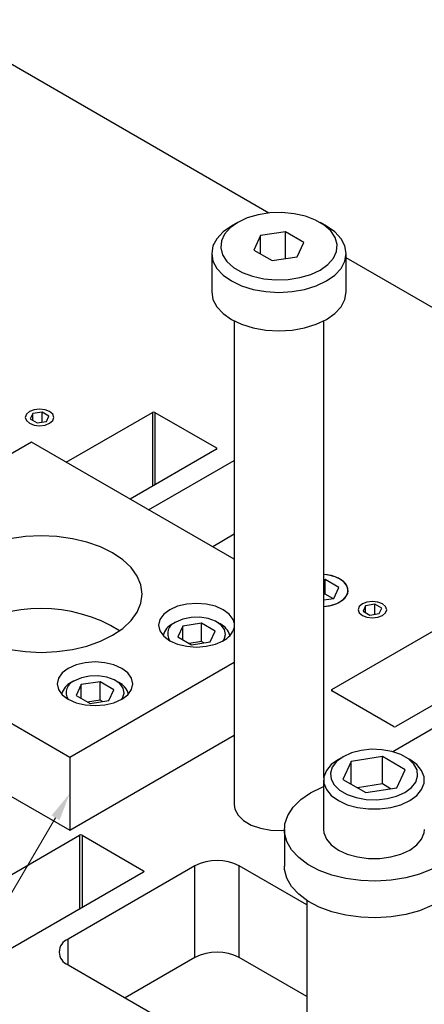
# Model space of a CAD drawing. Header units: inches. Extents: x 1802 to 2468, y -208 to -72.
# Tile 540 of 595: x 2316.74 to 2319, y -98.3 to -92.81. Entities that reach past the tile are written whole.
import ezdxf

# ---------------------------------------------------------------- set-up
doc = ezdxf.new("R2010")
doc.units = ezdxf.units.IN
doc.header["$LTSCALE"] = 0.5
doc.header["$MEASUREMENT"] = 0
for name, color, linetype in [('SID-M-S', 105, 'Continuous'), ('ST1-M-S', 193, 'Continuous'), ('ST2-M-S', 193, 'Continuous'), ('SVE-M-S', 8, 'Continuous')]:
    doc.layers.add(name, color=color, linetype=linetype)

msp = doc.modelspace()

# ---------------------------------------------------------------- linework, layer by layer
at = {"layer": 'SID-M-S', "linetype": 'Continuous', "lineweight": 0}
msp.add_line((2316.93981, -97.25537), (2313.36437, -103.35456), dxfattribs=at)
msp.add_solid([(2316.91738, -97.24222), (2317.0187, -97.12079), (2316.91738, -97.24222), (2316.96224, -97.26852)], dxfattribs=at)
at = {"layer": 'ST1-M-S', "linetype": 'Continuous', "lineweight": 25}
for p, q in [((2318.12956, -93.88417), (2316.26233, -92.80624)), ((2322.5834, -96.45532), (2318.56043, -94.13291)), ((2316.77732, -95.00611), (2316.77126, -95.02368)), ((2316.79455, -94.99122), (2316.77732, -95.00611)), ((2316.82034, -94.98128), (2316.79455, -94.99122)), ((2316.85076, -94.97778), (2316.82034, -94.98128)), ((2316.88119, -94.98128), (2316.85076, -94.97778)), ((2316.90698, -94.99122), (2316.88119, -94.98128)), ((2316.92421, -95.00611), (2316.90698, -94.99122)), ((2316.93026, -95.02368), (2316.92421, -95.00611)), ((2316.99931, -95.27265), (2317.48009, -94.9951)), ((2317.48009, -94.9951), (2317.48009, -95.40739)), ((2317.49423, -94.9951), (2317.83718, -95.19308)), ((2317.49423, -94.9951), (2317.49423, -95.39922)), ((2316.77126, -95.02368), (2316.77732, -95.04124)), ((2316.77732, -95.04124), (2316.79455, -95.05613)), ((2316.79455, -95.05613), (2316.82034, -95.06608)), ((2316.82034, -95.06608), (2316.85076, -95.06957)), ((2316.85076, -95.06957), (2316.88119, -95.06608)), ((2316.88119, -95.06608), (2316.90698, -95.05613)), ((2316.90698, -95.05613), (2316.92421, -95.04124)), ((2316.92421, -95.04124), (2316.93026, -95.02368)), ((2317.83718, -95.20125), (2317.3564, -95.47879)), ((2317.83718, -95.19308), (2317.83718, -95.20125)), ((2317.45893, -95.53798), (2317.93543, -95.26291)), ((2317.93543, -95.67519), (2317.81602, -95.74412)), ((2318.45568, -95.90093), (2318.43543, -95.89861)), ((2318.49837, -95.91168), (2318.45568, -95.90093)), ((2318.53367, -95.92922), (2318.49837, -95.91168)), ((2318.55845, -95.95199), (2318.53367, -95.92922)), ((2318.5705, -95.97796), (2318.55845, -95.95199)), ((2318.56876, -96.00483), (2318.5705, -95.97796)), ((2318.52572, -96.05184), (2318.55338, -96.03021)), ((2318.55338, -96.03021), (2318.56876, -96.00483)), ((2318.6765, -96.05281), (2318.6507, -96.06276)), ((2318.70692, -96.04932), (2318.6765, -96.05281)), ((2318.73734, -96.05281), (2318.70692, -96.04932)), ((2318.76313, -96.06276), (2318.73734, -96.05281)), ((2318.48064, -96.54015), (2319.30089, -96.06664)), ((2318.63347, -96.07765), (2318.62742, -96.09521)), ((2318.62742, -96.09521), (2318.63347, -96.11278)), ((2318.6507, -96.06276), (2318.63347, -96.07765)), ((2318.78037, -96.07765), (2318.76313, -96.06276)), ((2318.78642, -96.09521), (2318.78037, -96.07765)), ((2318.78037, -96.11278), (2318.78642, -96.09521)), ((2318.63347, -96.11278), (2318.6507, -96.12766)), ((2318.6507, -96.12766), (2318.6765, -96.13761)), ((2318.6765, -96.13761), (2318.70692, -96.14111)), ((2318.70692, -96.14111), (2318.73734, -96.13761)), ((2318.73734, -96.13761), (2318.76313, -96.12766)), ((2318.76313, -96.12766), (2318.78037, -96.11278)), ((2319.65798, -96.27278), (2318.83773, -96.7463)), ((2318.48064, -96.54015), (2318.48064, -96.54832)), ((2318.82359, -96.7463), (2318.48064, -96.54832)), ((2319.48474, -96.50342), (2318.82017, -96.88707)), ((2316.25326, -97.826), (2317.0735, -97.35248)), ((2317.0735, -97.35248), (2317.0735, -97.76477)), ((2317.08764, -97.35248), (2317.43059, -97.55046)), ((2317.08764, -97.35248), (2317.08764, -97.7566)), ((2317.71697, -97.52393), (2317.00986, -97.93213)), ((2317.71697, -98.03426), (2317.71697, -97.52393)), ((2318.34076, -97.74116), (2317.96446, -97.52393)), ((2317.96446, -98.03426), (2317.96446, -97.52393)), ((2317.43059, -97.55862), (2316.61035, -98.03214)), ((2317.43059, -97.55046), (2317.43059, -97.55862)), ((2317.00986, -98.075), (2317.00986, -97.93213)), ((2317.00986, -98.075), (2318.2473, -98.78936)), ((2317.71697, -98.03426), (2317.32813, -98.25874)), ((2318.34076, -98.2515), (2317.96446, -98.03426))]:
    msp.add_line(p, q, dxfattribs=at)
for centre, radius, start, end in [((2317.48716, -95.00875), 0.01537, 62.60967, 117.39033), ((2317.83563, -95.19716), 0.00437, 290.78342, 69.21658), ((2318.42107, -95.85531), 0.22265, 273.69662, 298.03511), ((2318.48219, -96.54424), 0.00437, 110.78342, 249.21658), ((2318.83066, -96.73265), 0.01537, 242.60967, 297.39033), ((2317.08057, -97.36613), 0.01537, 62.60967, 117.39033), ((2317.84071, -97.76275), 0.26898, 62.60967, 117.39033), ((2317.42904, -97.55454), 0.00437, 290.78342, 69.21658), ((2317.03697, -98.00357), 0.07641, 110.78342, 249.21658), ((2317.84071, -98.27309), 0.26898, 62.60967, 117.39033)]:
    msp.add_arc(centre, radius, start, end, dxfattribs=at)
at = {"layer": 'ST2-M-S', "linetype": 'Continuous', "lineweight": 25}
for p, q in [((2316.80657, -95.16138), (2315.39236, -95.97779)), ((2317.93543, -95.81306), (2316.80657, -95.16138)), ((2316.77161, -95.68768), (2316.68578, -95.69957)), ((2316.8596, -95.68368), (2316.77161, -95.68768)), ((2316.9476, -95.68768), (2316.8596, -95.68368)), ((2317.03342, -95.69957), (2316.9476, -95.68768)), ((2317.11497, -95.71907), (2317.03342, -95.69957)), ((2317.19023, -95.7457), (2317.11497, -95.71907)), ((2317.25735, -95.77879), (2317.19023, -95.7457)), ((2317.31467, -95.81753), (2317.25735, -95.77879)), ((2317.36079, -95.86098), (2317.31467, -95.81753)), ((2317.39457, -95.90806), (2317.36079, -95.86098)), ((2317.41518, -95.9576), (2317.39457, -95.90806)), ((2315.39236, -95.97779), (2317.0187, -96.91666)), ((2317.4221, -96.0084), (2317.41518, -95.9576)), ((2317.41518, -96.0592), (2317.4221, -96.0084)), ((2317.36079, -96.15582), (2317.39457, -96.10875)), ((2317.39457, -96.10875), (2317.41518, -96.0592)), ((2317.57661, -96.09576), (2317.54308, -96.12099)), ((2317.62031, -96.0764), (2317.57661, -96.09576)), ((2317.6712, -96.06423), (2317.62031, -96.0764)), ((2317.72581, -96.06008), (2317.6712, -96.06423)), ((2317.78042, -96.06423), (2317.72581, -96.06008)), ((2317.83131, -96.0764), (2317.78042, -96.06423)), ((2317.87501, -96.09576), (2317.83131, -96.0764)), ((2317.90854, -96.12099), (2317.87501, -96.09576)), ((2317.31467, -96.19927), (2317.36079, -96.15582)), ((2317.522, -96.15036), (2317.51481, -96.18189)), ((2317.54308, -96.12099), (2317.522, -96.15036)), ((2317.92962, -96.15036), (2317.90854, -96.12099)), ((2317.93543, -96.16798), (2317.92962, -96.15036)), ((2317.25735, -96.23802), (2317.31467, -96.19927)), ((2317.51481, -96.18189), (2317.522, -96.21342)), ((2317.522, -96.21342), (2317.54308, -96.24279)), ((2317.11497, -96.29773), (2317.19023, -96.27111)), ((2317.19023, -96.27111), (2317.25735, -96.23802)), ((2317.54308, -96.24279), (2317.57661, -96.26802)), ((2317.57661, -96.26802), (2317.62031, -96.28738)), ((2317.83131, -96.28738), (2317.87501, -96.26802)), ((2317.87501, -96.26802), (2317.87501, -96.26802)), ((2316.68578, -96.31723), (2316.77161, -96.32913)), ((2316.77161, -96.32913), (2316.8596, -96.33313)), ((2316.8596, -96.33313), (2316.9476, -96.32913)), ((2316.9476, -96.32913), (2317.03342, -96.31723)), ((2317.03342, -96.31723), (2317.11497, -96.29773)), ((2317.62031, -96.28738), (2317.6712, -96.29955)), ((2317.6712, -96.29955), (2317.72581, -96.3037)), ((2317.72581, -96.3037), (2317.78042, -96.29955)), ((2317.78042, -96.29955), (2317.83131, -96.28738)), ((2315.39236, -96.38606), (2317.0187, -97.32493)), ((2317.01092, -96.42232), (2316.97739, -96.44755)), ((2317.05462, -96.40296), (2317.01092, -96.42232)), ((2317.0187, -96.91666), (2317.93543, -96.38744)), ((2317.10551, -96.3908), (2317.05462, -96.40296)), ((2317.16012, -96.38664), (2317.10551, -96.3908)), ((2317.21473, -96.3908), (2317.16012, -96.38664)), ((2317.26562, -96.40296), (2317.21473, -96.3908)), ((2317.30932, -96.42232), (2317.26562, -96.40296)), ((2317.34285, -96.44755), (2317.30932, -96.42232)), ((2316.95631, -96.47693), (2316.94912, -96.50845)), ((2316.97739, -96.44755), (2316.95631, -96.47693)), ((2317.36393, -96.47693), (2317.34285, -96.44755)), ((2317.37112, -96.50845), (2317.36393, -96.47693)), ((2316.94912, -96.50845), (2316.95631, -96.53998)), ((2316.95631, -96.53998), (2316.97739, -96.56936)), ((2317.34285, -96.56936), (2317.36393, -96.53998)), ((2317.36393, -96.53998), (2317.37112, -96.50845)), ((2316.97739, -96.56936), (2317.01092, -96.59458)), ((2317.01092, -96.59458), (2317.05462, -96.61394)), ((2317.26562, -96.61394), (2317.30932, -96.59458)), ((2317.30932, -96.59458), (2317.34285, -96.56936)), ((2317.05462, -96.61394), (2317.10551, -96.62611)), ((2317.10551, -96.62611), (2317.16012, -96.63026)), ((2317.16012, -96.63026), (2317.21473, -96.62611)), ((2317.21473, -96.62611), (2317.26562, -96.61394)), ((2317.0187, -97.32493), (2317.93543, -96.79571)), ((2317.0187, -96.91666), (2317.0187, -97.32493)), ((2318.34076, -97.71547), (2318.34076, -99.93743))]:
    msp.add_line(p, q, dxfattribs=at)
for centre, radius, start, end in [((2316.8596, -96.9221), 0.83357, 58.34573, 121.65427), ((2317.82741, -96.16682), 0.11184, 295.18797, 344.9795)]:
    msp.add_arc(centre, radius, start, end, dxfattribs=at)
at = {"layer": 'SVE-M-S', "linetype": 'Continuous', "lineweight": 25}
for p, q in [((2318.00842, -93.91164), (2317.95562, -93.93633)), ((2318.06896, -93.89384), (2318.00842, -93.91164)), ((2318.13459, -93.88369), (2318.06896, -93.89384)), ((2318.20244, -93.88163), (2318.13459, -93.88369)), ((2318.26954, -93.88777), (2318.20244, -93.88163)), ((2318.33297, -93.90182), (2318.26954, -93.88777)), ((2318.38996, -93.92319), (2318.33297, -93.90182)), ((2317.92026, -93.95674), (2317.87363, -93.98955)), ((2317.91286, -93.96681), (2317.88201, -94.00176)), ((2317.95562, -93.93633), (2317.91286, -93.96681)), ((2317.95558, -93.93635), (2317.92022, -93.95677)), ((2318.438, -93.95092), (2318.38996, -93.92319)), ((2318.45064, -93.95677), (2318.41527, -93.93635)), ((2318.475, -93.98382), (2318.438, -93.95092)), ((2318.49723, -93.98955), (2318.45064, -93.95677)), ((2317.87363, -93.98955), (2317.83897, -94.02698)), ((2317.88201, -94.00176), (2317.86443, -94.03964)), ((2318.08337, -94.01007), (2318.04601, -94.09056)), ((2318.22279, -93.98851), (2318.08337, -94.01007)), ((2318.08337, -94.11213), (2318.08337, -94.01007)), ((2318.32485, -94.04743), (2318.22279, -93.98851)), ((2318.22279, -94.13792), (2318.22279, -93.98851)), ((2318.49935, -94.02043), (2318.475, -93.98382)), ((2318.53188, -94.02698), (2318.49723, -93.98955)), ((2318.50998, -94.05917), (2318.49935, -94.02043)), ((2317.81763, -94.06759), (2317.81043, -94.10982)), ((2317.83897, -94.02698), (2317.81763, -94.06759)), ((2317.86443, -94.03964), (2317.86087, -94.07881)), ((2317.86087, -94.07881), (2317.8715, -94.11755)), ((2318.28749, -94.12791), (2318.32485, -94.04743)), ((2318.50643, -94.09834), (2318.50998, -94.05917)), ((2318.55322, -94.06759), (2318.53188, -94.02698)), ((2318.56043, -94.10982), (2318.55322, -94.06759)), ((2317.81043, -94.10982), (2317.81043, -94.32416)), ((2317.81043, -94.10982), (2317.81763, -94.15205)), ((2317.8715, -94.11755), (2317.89585, -94.15417)), ((2318.04601, -94.09056), (2318.14807, -94.14948)), ((2318.14807, -94.14948), (2318.28749, -94.12791)), ((2318.48884, -94.13623), (2318.50643, -94.09834)), ((2318.55322, -94.15205), (2318.56043, -94.10982)), ((2318.56043, -94.32416), (2318.56043, -94.10982)), ((2317.81763, -94.15205), (2317.83897, -94.19267)), ((2317.89585, -94.15417), (2317.93286, -94.18707)), ((2317.93286, -94.18707), (2317.9809, -94.2148)), ((2318.41524, -94.20166), (2318.458, -94.17118)), ((2318.458, -94.17118), (2318.48884, -94.13623)), ((2318.53188, -94.19267), (2318.55322, -94.15205)), ((2317.83897, -94.19267), (2317.87363, -94.23009)), ((2317.87363, -94.23009), (2317.92026, -94.2629)), ((2317.9809, -94.2148), (2318.03788, -94.23616)), ((2318.03788, -94.23616), (2318.10131, -94.25022)), ((2318.23627, -94.2543), (2318.3019, -94.24415)), ((2318.3019, -94.24415), (2318.36244, -94.22634)), ((2318.36244, -94.22634), (2318.41524, -94.20166)), ((2318.45059, -94.2629), (2318.49723, -94.23009)), ((2318.49723, -94.23009), (2318.53188, -94.19267)), ((2317.92026, -94.2629), (2317.97709, -94.28982)), ((2317.97709, -94.28982), (2318.04192, -94.30983)), ((2318.10131, -94.25022), (2318.16842, -94.25636)), ((2318.16842, -94.25636), (2318.23627, -94.2543)), ((2318.32893, -94.30983), (2318.39377, -94.28982)), ((2318.39377, -94.28982), (2318.45059, -94.2629)), ((2317.81043, -94.32416), (2317.81763, -94.3664)), ((2318.04192, -94.30983), (2318.11227, -94.32214)), ((2318.11227, -94.32214), (2318.18543, -94.3263)), ((2318.18543, -94.3263), (2318.25859, -94.32214)), ((2318.25859, -94.32214), (2318.32893, -94.30983)), ((2318.55322, -94.3664), (2318.56043, -94.32416)), ((2317.81763, -94.3664), (2317.83897, -94.40701)), ((2317.83897, -94.40701), (2317.87363, -94.44443)), ((2318.49723, -94.44443), (2318.53188, -94.40701)), ((2318.53188, -94.40701), (2318.55322, -94.3664)), ((2317.87363, -94.44443), (2317.92026, -94.47724)), ((2318.45059, -94.47724), (2318.49723, -94.44443)), ((2317.92026, -94.47724), (2317.97709, -94.50416)), ((2317.93543, -94.48552), (2317.93543, -97.18206)), ((2317.97709, -94.50416), (2318.04192, -94.52417)), ((2318.32893, -94.52417), (2318.39377, -94.50416)), ((2318.39377, -94.50416), (2318.45059, -94.47724)), ((2318.43543, -97.03172), (2318.43543, -94.48552)), ((2318.04192, -94.52417), (2318.11227, -94.53649)), ((2318.11227, -94.53649), (2318.18543, -94.54065)), ((2318.18543, -94.54065), (2318.25859, -94.53649)), ((2318.25859, -94.53649), (2318.32893, -94.52417)), ((2316.77732, -95.00611), (2316.77126, -95.02368)), ((2316.79455, -94.99122), (2316.77732, -95.00611)), ((2316.82034, -94.98128), (2316.79455, -94.99122)), ((2316.81251, -95.00159), (2316.79851, -95.03176)), ((2316.86477, -94.99351), (2316.81251, -95.00159)), ((2316.81251, -95.03984), (2316.81251, -95.00159)), ((2316.85076, -94.97778), (2316.82034, -94.98128)), ((2316.88119, -94.98128), (2316.85076, -94.97778)), ((2316.90302, -95.01559), (2316.86477, -94.99351)), ((2316.86477, -95.04951), (2316.86477, -94.99351)), ((2316.90698, -94.99122), (2316.88119, -94.98128)), ((2316.92421, -95.00611), (2316.90698, -94.99122)), ((2316.93026, -95.02368), (2316.92421, -95.00611)), ((2316.77126, -95.02368), (2316.77732, -95.04124)), ((2316.77732, -95.04124), (2316.79455, -95.05613)), ((2316.79455, -95.05613), (2316.82034, -95.06608)), ((2316.79851, -95.03176), (2316.83676, -95.05384)), ((2316.82034, -95.06608), (2316.85076, -95.06957)), ((2316.83676, -95.05384), (2316.88902, -95.04576)), ((2316.85076, -95.06957), (2316.88119, -95.06608)), ((2316.88119, -95.06608), (2316.90698, -95.05613)), ((2316.88902, -95.04576), (2316.90302, -95.01559)), ((2316.90698, -95.05613), (2316.92421, -95.04124)), ((2316.92421, -95.04124), (2316.93026, -95.02368)), ((2318.47772, -95.90538), (2318.43543, -95.89861)), ((2318.44326, -95.9277), (2318.43543, -95.92891)), ((2318.5198, -95.97188), (2318.44326, -95.9277)), ((2318.44326, -96.00806), (2318.44326, -95.9277)), ((2318.51716, -95.91969), (2318.47772, -95.90538)), ((2318.54754, -95.94007), (2318.51716, -95.91969)), ((2318.56616, -95.96471), (2318.54754, -95.94007)), ((2318.49178, -96.03225), (2318.5198, -95.97188)), ((2318.56272, -96.01785), (2318.57138, -95.99143)), ((2318.57138, -95.99143), (2318.56616, -95.96471)), ((2318.44326, -96.00806), (2318.43543, -96.00927)), ((2318.43543, -96.04097), (2318.49178, -96.03225)), ((2318.48655, -96.03306), (2318.44326, -96.00806)), ((2318.50802, -96.06063), (2318.54096, -96.04162)), ((2318.54096, -96.04162), (2318.56272, -96.01785)), ((2318.6765, -96.05281), (2318.6507, -96.06276)), ((2318.70692, -96.04932), (2318.6765, -96.05281)), ((2318.73734, -96.05281), (2318.70692, -96.04932)), ((2318.76313, -96.06276), (2318.73734, -96.05281)), ((2318.43543, -96.0775), (2318.46684, -96.0732)), ((2318.46684, -96.0732), (2318.50802, -96.06063)), ((2318.63347, -96.07765), (2318.62742, -96.09521)), ((2318.62742, -96.09521), (2318.63347, -96.11278)), ((2318.6507, -96.06276), (2318.63347, -96.07765)), ((2318.66867, -96.07313), (2318.65466, -96.1033)), ((2318.65466, -96.1033), (2318.69292, -96.12538)), ((2318.72092, -96.06505), (2318.66867, -96.07313)), ((2318.66867, -96.11138), (2318.66867, -96.07313)), ((2318.75917, -96.08713), (2318.72092, -96.06505)), ((2318.72092, -96.12105), (2318.72092, -96.06505)), ((2318.74517, -96.1173), (2318.75917, -96.08713)), ((2318.78037, -96.07765), (2318.76313, -96.06276)), ((2318.78642, -96.09521), (2318.78037, -96.07765)), ((2318.78037, -96.11278), (2318.78642, -96.09521)), ((2317.61088, -96.16456), (2317.5932, -96.17477)), ((2317.64988, -96.14794), (2317.6109, -96.16455)), ((2317.6956, -96.13871), (2317.64988, -96.14794)), ((2317.744, -96.13766), (2317.6956, -96.13871)), ((2317.79079, -96.1449), (2317.744, -96.13766)), ((2317.83181, -96.15978), (2317.79079, -96.1449)), ((2317.8634, -96.18097), (2317.83181, -96.15978)), ((2317.85841, -96.17477), (2317.84073, -96.16456)), ((2318.63347, -96.11278), (2318.6507, -96.12766)), ((2318.6507, -96.12766), (2318.6765, -96.13761)), ((2318.6765, -96.13761), (2318.70692, -96.14111)), ((2318.69292, -96.12538), (2318.74517, -96.1173)), ((2318.70692, -96.14111), (2318.73734, -96.13761)), ((2318.73734, -96.13761), (2318.76313, -96.12766)), ((2318.76313, -96.12766), (2318.78037, -96.11278)), ((2317.64926, -96.18669), (2317.62124, -96.24706)), ((2317.75383, -96.17052), (2317.64926, -96.18669)), ((2317.64926, -96.26323), (2317.64926, -96.18669)), ((2317.83037, -96.21471), (2317.75383, -96.17052)), ((2317.75383, -96.27259), (2317.75383, -96.17052)), ((2317.80235, -96.27507), (2317.83037, -96.21471)), ((2317.88277, -96.2066), (2317.8634, -96.18097)), ((2317.88819, -96.23439), (2317.88277, -96.2066)), ((2317.62124, -96.24706), (2317.69779, -96.29125)), ((2317.75383, -96.27259), (2317.68414, -96.28337)), ((2317.69779, -96.29125), (2317.80235, -96.27507)), ((2317.76748, -96.28047), (2317.75383, -96.27259)), ((2317.87505, -96.268), (2317.87919, -96.26187)), ((2317.87919, -96.26187), (2317.88819, -96.23439)), ((2317.0452, -96.49112), (2317.02752, -96.50133)), ((2317.08419, -96.47451), (2317.04522, -96.49111)), ((2317.12991, -96.46527), (2317.08419, -96.47451)), ((2317.17832, -96.46423), (2317.12991, -96.46527)), ((2317.22511, -96.47146), (2317.17832, -96.46423)), ((2317.26612, -96.48634), (2317.22511, -96.47146)), ((2317.29772, -96.50754), (2317.26612, -96.48634)), ((2317.29273, -96.50133), (2317.27505, -96.49112)), ((2317.08358, -96.51326), (2317.05556, -96.57362)), ((2317.18814, -96.49708), (2317.08358, -96.51326)), ((2317.08358, -96.58979), (2317.08358, -96.51326)), ((2317.26469, -96.54127), (2317.18814, -96.49708)), ((2317.18814, -96.59915), (2317.18814, -96.49708)), ((2317.23667, -96.60163), (2317.26469, -96.54127)), ((2317.31709, -96.53317), (2317.29772, -96.50754)), ((2317.32251, -96.56095), (2317.31709, -96.53317)), ((2317.05556, -96.57362), (2317.1321, -96.61781)), ((2317.18814, -96.59915), (2317.11845, -96.60993)), ((2317.1321, -96.61781), (2317.23667, -96.60163)), ((2317.20179, -96.60703), (2317.18814, -96.59915)), ((2317.30936, -96.59456), (2317.3135, -96.58843)), ((2317.3135, -96.58843), (2317.32251, -96.56095)), ((2318.70104, -96.87376), (2318.64324, -96.87987)), ((2318.75969, -96.87581), (2318.70104, -96.87376)), ((2318.8158, -96.8859), (2318.75969, -96.87581)), ((2318.51688, -96.93003), (2318.47762, -96.95846)), ((2318.5434, -96.91472), (2318.50716, -96.94142)), ((2318.54337, -96.91473), (2318.51685, -96.93005)), ((2318.58966, -96.8938), (2318.5434, -96.91472)), ((2318.76238, -96.91377), (2318.58838, -96.94069)), ((2318.64324, -96.87987), (2318.58966, -96.8938)), ((2318.88975, -96.9873), (2318.76238, -96.91377)), ((2318.76238, -97.06687), (2318.76238, -96.91377)), ((2318.86608, -96.90345), (2318.8158, -96.8859)), ((2318.90763, -96.92744), (2318.86608, -96.90345)), ((2318.91466, -96.93005), (2318.88814, -96.91473)), ((2318.93803, -96.95647), (2318.90763, -96.92744)), ((2318.9539, -96.95846), (2318.91466, -96.93005)), ((2318.47762, -96.95846), (2318.45029, -96.99121)), ((2318.48304, -96.97235), (2318.47245, -97.00572)), ((2318.50716, -96.94142), (2318.48304, -96.97235)), ((2318.58838, -96.94069), (2318.54176, -97.04113)), ((2318.58838, -97.06805), (2318.58838, -96.94069)), ((2318.84313, -97.08775), (2318.88975, -96.9873)), ((2318.95552, -96.98885), (2318.93803, -96.95647)), ((2318.98122, -96.99121), (2318.9539, -96.95846)), ((2318.95906, -97.02271), (2318.95552, -96.98885)), ((2318.45029, -96.99121), (2318.43628, -97.02666)), ((2318.43628, -97.02666), (2318.43628, -97.06302)), ((2318.47245, -97.00572), (2318.476, -97.03958)), ((2318.476, -97.03958), (2318.49348, -97.07197)), ((2318.54176, -97.04113), (2318.66914, -97.11466)), ((2318.94847, -97.05608), (2318.95906, -97.02271)), ((2318.99524, -97.02666), (2318.98122, -96.99121)), ((2318.99524, -97.06302), (2318.99524, -97.02666)), ((2318.3622, -97.11632), (2318.42704, -97.08476)), ((2318.42704, -97.08476), (2318.43451, -97.08177)), ((2318.43451, -97.04484), (2318.43451, -97.32042)), ((2318.43628, -97.06302), (2318.45029, -97.09846)), ((2318.45029, -97.09846), (2318.47762, -97.13122)), ((2318.49348, -97.07197), (2318.52388, -97.101)), ((2318.76238, -97.06687), (2318.62355, -97.08835)), ((2318.66914, -97.11466), (2318.84313, -97.08775)), ((2318.80796, -97.09319), (2318.76238, -97.06687)), ((2318.88812, -97.11372), (2318.92435, -97.08701)), ((2318.92435, -97.08701), (2318.94847, -97.05608)), ((2318.9539, -97.13122), (2318.98122, -97.09846)), ((2318.98122, -97.09846), (2318.99524, -97.06302)), ((2318.26462, -97.19597), (2318.30754, -97.15375)), ((2318.30754, -97.15375), (2318.3622, -97.11632)), ((2318.3622, -97.11632), (2318.3622, -97.11632)), ((2318.47762, -97.13122), (2318.51688, -97.15964)), ((2318.52388, -97.101), (2318.56543, -97.12498)), ((2318.56543, -97.12498), (2318.61572, -97.14253)), ((2318.61572, -97.14253), (2318.67182, -97.15263)), ((2318.67182, -97.15263), (2318.73048, -97.15467)), ((2318.73048, -97.15467), (2318.78827, -97.14856)), ((2318.78827, -97.14856), (2318.84186, -97.13464)), ((2318.84186, -97.13464), (2318.88812, -97.11372)), ((2318.91463, -97.15964), (2318.9539, -97.13122)), ((2317.93543, -97.18206), (2317.93952, -97.20807)), ((2317.93952, -97.20807), (2317.95745, -97.24129)), ((2318.23467, -97.24178), (2318.26462, -97.19597)), ((2318.51688, -97.15964), (2318.56612, -97.18231)), ((2318.56612, -97.18231), (2318.62287, -97.19809)), ((2318.62287, -97.19809), (2318.68427, -97.20618)), ((2318.68427, -97.20618), (2318.74725, -97.20618)), ((2318.74725, -97.20618), (2318.80865, -97.19809)), ((2318.80865, -97.19809), (2318.86539, -97.18231)), ((2318.86539, -97.18231), (2318.91463, -97.15964)), ((2317.95745, -97.24129), (2317.98863, -97.27106)), ((2318.21857, -97.28984), (2318.23467, -97.24178)), ((2317.98863, -97.27106), (2318.03125, -97.29566)), ((2318.03125, -97.29566), (2318.08282, -97.31366)), ((2318.08282, -97.31366), (2318.14036, -97.32401)), ((2318.21677, -97.33879), (2318.21857, -97.28984)), ((2318.14036, -97.32401), (2318.20052, -97.32611)), ((2318.20052, -97.32611), (2318.21576, -97.32531)), ((2318.21576, -97.32042), (2318.21576, -97.52455)), ((2318.22933, -97.38721), (2318.21677, -97.33879)), ((2318.43451, -97.32042), (2318.43628, -97.3386)), ((2318.43628, -97.3386), (2318.45029, -97.37404)), ((2318.98122, -97.37404), (2318.99524, -97.3386)), ((2318.99524, -97.3386), (2318.99701, -97.32042)), ((2318.25587, -97.4337), (2318.22933, -97.38721)), ((2318.45029, -97.37404), (2318.47762, -97.4068)), ((2318.47762, -97.4068), (2318.51688, -97.43523)), ((2318.91463, -97.43523), (2318.9539, -97.4068)), ((2318.9539, -97.4068), (2318.98122, -97.37404)), ((2318.29565, -97.47694), (2318.25587, -97.4337)), ((2318.34752, -97.51568), (2318.29565, -97.47694)), ((2318.51688, -97.43523), (2318.56612, -97.4579)), ((2318.56612, -97.4579), (2318.62287, -97.47367)), ((2318.62287, -97.47367), (2318.68427, -97.48176)), ((2318.68427, -97.48176), (2318.74725, -97.48176)), ((2318.74725, -97.48176), (2318.80865, -97.47367)), ((2318.80865, -97.47367), (2318.86539, -97.4579)), ((2318.86539, -97.4579), (2318.91463, -97.43523)), ((2318.21677, -97.54292), (2318.21576, -97.52455)), ((2318.40998, -97.54879), (2318.34752, -97.51568)), ((2318.22933, -97.59134), (2318.21677, -97.54292)), ((2318.25587, -97.63784), (2318.22933, -97.59134)), ((2318.48123, -97.57534), (2318.40998, -97.54879)), ((2318.55923, -97.59456), (2318.48123, -97.57534)), ((2318.8923, -97.59047), (2318.8107, -97.60381)), ((2318.96882, -97.56937), (2318.8923, -97.59047)), ((2319.03805, -97.5411), (2318.96882, -97.56937)), ((2318.29565, -97.68108), (2318.25587, -97.63784)), ((2318.64174, -97.60588), (2318.55923, -97.59456)), ((2318.72637, -97.609), (2318.64174, -97.60588)), ((2318.8107, -97.60381), (2318.72637, -97.609)), ((2318.34752, -97.71981), (2318.29565, -97.68108)), ((2318.40998, -97.75293), (2318.34752, -97.71981)), ((2318.48123, -97.77948), (2318.40998, -97.75293)), ((2319.03805, -97.74523), (2318.96882, -97.7735)), ((2318.55923, -97.79869), (2318.48123, -97.77948)), ((2318.64174, -97.81002), (2318.55923, -97.79869)), ((2318.72637, -97.81313), (2318.64174, -97.81002)), ((2318.8107, -97.80795), (2318.72637, -97.81313)), ((2318.8923, -97.79461), (2318.8107, -97.80795)), ((2318.96882, -97.7735), (2318.8923, -97.79461))]:
    msp.add_line(p, q, dxfattribs=at)
for centre, radius, start, end in [((2317.63376, -96.22956), 0.06891, 109.37345, 213.90284), ((2317.6348, -96.26407), 0.09852, 114.96137, 165.30121), ((2317.8134, -96.26693), 0.10257, 15.75882, 63.96689), ((2317.06808, -96.55612), 0.06891, 109.37345, 213.90284), ((2317.06912, -96.59064), 0.09852, 114.96137, 165.30121), ((2317.24771, -96.5935), 0.10257, 15.75882, 63.96689)]:
    msp.add_arc(centre, radius, start, end, dxfattribs=at)

doc.saveas('drawing.dxf')
